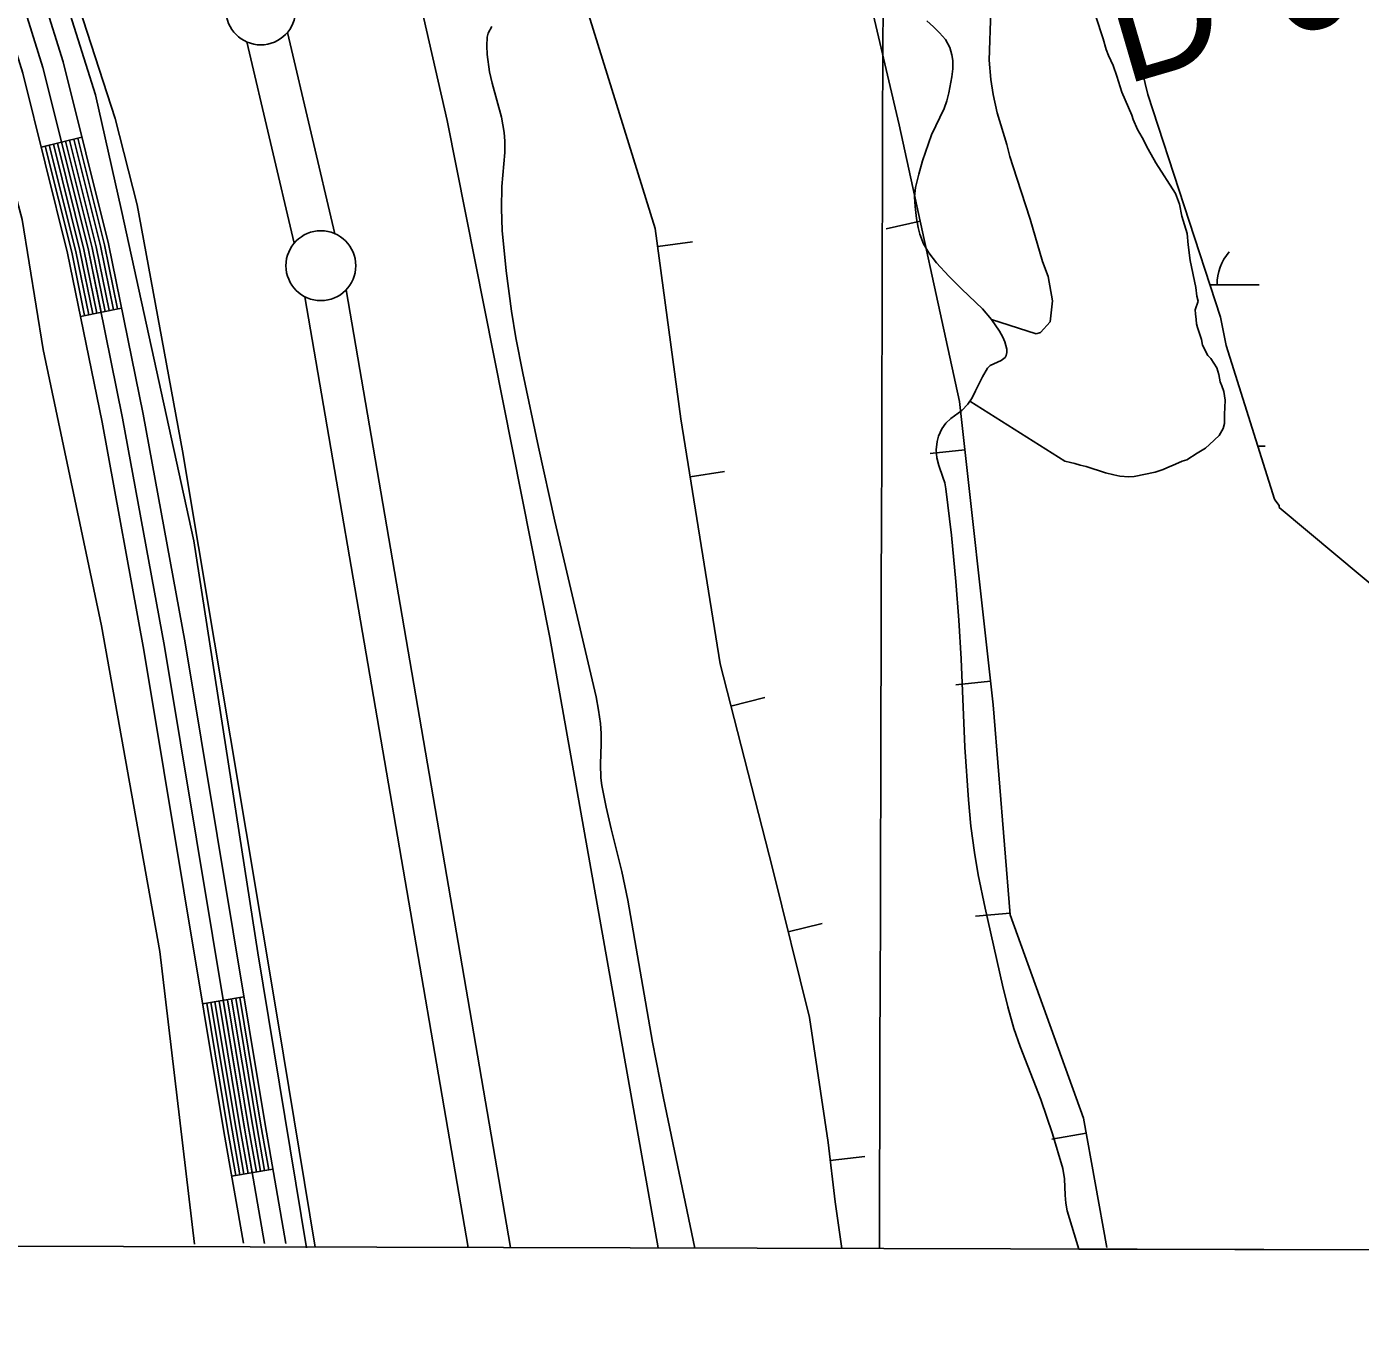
# Model space of a CAD drawing. Extents: x 3161665 to 3199565, y 885729 to 911164.
# Drawn here: x 3175718 to 3176672, y 891109 to 892041 of the extents above; entities that cross this region are included whole.
import ezdxf

# ---------------------------------------------------------------- set-up
doc = ezdxf.new("R2010")
doc.units = 0
for name, color, linetype in [('V-BORW-LINE', 7, 'Continuous'), ('V-GRID-FRAM', 7, 'Continuous'), ('V-GRID-MAJR', 7, 'Continuous'), ('V-LEVE-TOET', 7, 'Continuous'), ('V-RIVR-RANG-IDEN', 7, 'Continuous'), ('V-ROAD-CNTR', 7, 'Continuous'), ('V-SITE-VEGE', 7, 'Continuous'), ('V-SURV-LINE', 7, 'Continuous'), ('V-TOPO-SHOR', 7, 'Continuous'), ('V-WETL-SWMP', 7, 'Continuous')]:
    doc.layers.add(name, color=color, linetype=linetype)

msp = doc.modelspace()

# ---------------------------------------------------------------- linework, layer by layer
at = {"layer": 'V-BORW-LINE'}
for p, q in [((3176357.19, 891901.47), (3176332.76, 891896.14)), ((3176169.36, 891883.56), (3176194.14, 891886.87)), ((3176389.11, 891738.11), (3176364.26, 891735.37)), ((3176192.56, 891718.59), (3176217.24, 891722.56)), ((3176407.39, 891572.51), (3176382.54, 891569.77)), ((3176221.78, 891554.68), (3176246, 891560.88)), ((3176421.51, 891406.52), (3176396.59, 891404.47)), ((3176262.77, 891393.2), (3176287.03, 891399.24)), ((3176475.93, 891249.26), (3176451.33, 891244.85)), ((3176292.78, 891229.54), (3176317.61, 891232.43))]:
    msp.add_line(p, q, dxfattribs=at)
for points in [[(3176490.61, 891167.26), (3176474.02, 891259.93), (3176421.61, 891405.24), (3176409.26, 891555.51), (3176385.31, 891772.57), (3176342.14, 891970.45), (3176294.79, 892171.68)], [(3176114.44, 892067.53), (3176167.65, 891896.35), (3176185.86, 891760.26), (3176214.04, 891584.94), (3176251.42, 891438.81), (3176278.01, 891331.94), (3176291.26, 891242.6), (3176296.22, 891200.03), (3176301.19, 891166.63)]]:
    msp.add_lwpolyline(points, dxfattribs=at)
at = {"layer": 'V-GRID-FRAM'}
msp.add_lwpolyline([(3165935.64, 909383.8), (3197271.31, 909297.21), (3197228.98, 891108.84), (3165877.44, 891195.48), (3165935.64, 909383.8)], dxfattribs=at)
at = {"layer": 'V-GRID-MAJR'}
msp.add_spline([(3176327.96, 891166.6), (3176345.58, 897226.3), (3176363.22, 903289.08), (3176380.86, 909351.9), (3176380.87, 909354.94)], degree=3, dxfattribs=at)
at = {"layer": 'V-LEVE-TOET'}
for points in [[(3175614.48, 892478.61), (3175735.23, 892117.07), (3175781.16, 891974.99), (3175796.94, 891913.31), (3175829.41, 891737.4), (3175897.76, 891327.98), (3175924.31, 891167.72)], [(3176169.69, 891167.04), (3176092.26, 891603.74), (3176018.77, 891973.52), (3175978.22, 892150.96), (3175876.32, 892462.54)]]:
    msp.add_lwpolyline(points, dxfattribs=at)
at = {"layer": 'V-ROAD-CNTR'}
for p, q in [((3175757.41, 891961.76), (3175728.3, 891954.5)), ((3175785.84, 891839.4), (3175756.44, 891833.41)), ((3175873.36, 891346.61), (3175843.76, 891341.7)), ((3175894.08, 891223.48), (3175864.53, 891218.3))]:
    msp.add_line(p, q, dxfattribs=at)
for points in [[(3174955.19, 895029.62), (3175014.22, 894748.11), (3175179.71, 894006.59), (3175264.9, 893611.43), (3175330.19, 893325.55), (3175368.71, 893176.73), (3175428.71, 892977.51), (3175530.01, 892667.67), (3175638.59, 892338.6), (3175703.34, 892145.96), (3175744.02, 892015.44), (3175776.49, 891885.26), (3175801.29, 891763.58), (3175831.35, 891599.84), (3175888.5, 891255.34), (3175903.4, 891170.28)], [(3174925.83, 895023.46), (3174984.9, 894741.76), (3175150.4, 894000.16), (3175235.61, 893604.92), (3175301.04, 893318.45), (3175339.82, 893168.64), (3175400.09, 892968.52), (3175501.51, 892658.31), (3175610.13, 892329.12), (3175674.8, 892136.71), (3175715.12, 892007.34), (3175747.22, 891878.63), (3175771.83, 891757.88), (3175801.8, 891594.67), (3175858.93, 891250.3), (3175872.93, 891170.37)], [(3174940.51, 895026.54), (3174999.56, 894744.94), (3175165.06, 894003.37), (3175250.26, 893608.17), (3175315.62, 893322), (3175354.27, 893172.69), (3175414.4, 892973.01), (3175515.76, 892662.99), (3175624.36, 892333.86), (3175689.07, 892141.34), (3175729.57, 892011.39), (3175761.86, 891881.94), (3175786.56, 891760.73), (3175816.58, 891597.25), (3175873.71, 891252.82), (3175888.17, 891170.32)], [(3175737.03, 891956.68), (3175756, 891880.62), (3175765.26, 891835.21)], [(3175739.94, 891957.41), (3175758.93, 891881.28), (3175768.2, 891835.8)], [(3175742.86, 891958.13), (3175761.86, 891881.94), (3175771.14, 891836.4)], [(3175745.77, 891958.86), (3175764.78, 891882.61), (3175774.08, 891837)], [(3175748.68, 891959.59), (3175767.71, 891883.27), (3175777.02, 891837.6)], [(3175751.59, 891960.31), (3175770.64, 891883.93), (3175779.96, 891838.2)], [(3175754.5, 891961.04), (3175773.56, 891884.6), (3175782.9, 891838.8)], [(3175731.21, 891955.23), (3175750.15, 891879.29), (3175759.38, 891834.01)], [(3175734.12, 891955.96), (3175753.08, 891879.96), (3175762.32, 891834.61)], [(3175870.4, 891346.12), (3175885.54, 891254.84), (3175891.13, 891222.96)], [(3175846.72, 891342.19), (3175861.88, 891250.8), (3175867.49, 891218.82)], [(3175849.68, 891342.68), (3175864.84, 891251.31), (3175870.44, 891219.33)], [(3175852.64, 891343.17), (3175867.8, 891251.81), (3175873.4, 891219.85)], [(3175855.6, 891343.66), (3175870.76, 891252.31), (3175876.35, 891220.37)], [(3175858.56, 891344.15), (3175873.71, 891252.82), (3175879.31, 891220.89)], [(3175861.52, 891344.64), (3175876.67, 891253.32), (3175882.26, 891221.4)], [(3175864.48, 891345.13), (3175879.63, 891253.83), (3175885.22, 891221.92)], [(3175867.44, 891345.63), (3175882.59, 891254.33), (3175888.17, 891222.44)]]:
    msp.add_lwpolyline(points, dxfattribs=at)
at = {"layer": 'V-SITE-VEGE'}
for p, q in [((3176407.78, 892052.12), (3176406.56, 892016.86)), ((3176488.08, 892032.02), (3176482.89, 892048.05)), ((3176371.03, 892036.33), (3176366.56, 892040.71)), ((3176375.18, 892031.47), (3176371.03, 892036.33)), ((3176378.28, 892025.8), (3176375.18, 892031.47)), ((3176379.83, 892020.6), (3176378.28, 892025.8)), ((3176490.21, 892024.43), (3176488.08, 892032.02)), ((3176491.75, 892019.99), (3176490.21, 892024.43)), ((3176380.38, 892016.63), (3176379.83, 892020.6)), ((3176380.43, 892010.65), (3176380.38, 892016.63)), ((3176406.56, 892016.86), (3176407.59, 892002.9)), ((3176495.21, 892012.91), (3176491.75, 892019.99)), ((3176377.58, 891993.4), (3176379.76, 892004.76)), ((3176379.76, 892004.76), (3176380.43, 892010.65)), ((3176497.78, 892005.34), (3176495.21, 892012.91)), ((3176501.43, 891993.76), (3176497.78, 892005.34)), ((3176407.59, 892002.9), (3176409.4, 891992.15)), ((3176374.17, 891982.21), (3176376.08, 891987.77)), ((3176376.08, 891987.77), (3176377.58, 891993.4)), ((3176409.4, 891992.15), (3176412.2, 891979.17)), ((3176508.44, 891977.34), (3176501.43, 891993.76)), ((3176365.33, 891963.29), (3176374.17, 891982.21)), ((3176412.2, 891979.17), (3176419.03, 891956.43)), ((3176509.47, 891974.23), (3176508.44, 891977.34)), ((3176512.48, 891967.13), (3176509.47, 891974.23)), ((3176515.88, 891961.41), (3176512.48, 891967.13)), ((3176358.76, 891944.69), (3176365.33, 891963.29)), ((3176520.29, 891953.02), (3176515.88, 891961.41)), ((3176419.03, 891956.43), (3176421.19, 891947.95)), ((3176421.19, 891947.95), (3176426.36, 891932.36)), ((3176525.67, 891943.31), (3176520.29, 891953.02)), ((3176356.05, 891935.23), (3176358.76, 891944.69)), ((3176539.68, 891921.33), (3176525.67, 891943.31)), ((3176353.78, 891925.65), (3176356.05, 891935.23)), ((3176426.36, 891932.36), (3176435.72, 891902.96)), ((3176353.13, 891918.88), (3176353.78, 891925.65)), ((3176353.56, 891912.07), (3176353.13, 891918.88)), ((3176542.71, 891913.78), (3176539.68, 891921.33)), ((3176354.6, 891903.47), (3176353.56, 891912.07)), ((3176544.42, 891905.27), (3176542.71, 891913.78)), ((3176355.73, 891897.07), (3176354.6, 891903.47)), ((3176435.72, 891902.96), (3176444.67, 891872.64)), ((3176548.11, 891892.79), (3176544.42, 891905.27)), ((3176356.92, 891892.34), (3176355.73, 891897.07)), ((3176359.48, 891885.47), (3176356.92, 891892.34)), ((3176548.9, 891884.69), (3176548.11, 891892.79)), ((3176363.24, 891878.97), (3176359.48, 891885.47)), ((3176550.27, 891873.47), (3176548.9, 891884.69)), ((3176368.8, 891871.79), (3176363.24, 891878.97)), ((3176377.64, 891862.12), (3176368.8, 891871.79)), ((3176444.67, 891872.64), (3176448.73, 891861.98)), ((3176554.24, 891854.22), (3176550.27, 891873.47)), ((3176386.9, 891852.91), (3176377.64, 891862.12)), ((3176448.73, 891861.98), (3176451.72, 891844.5)), ((3176401.59, 891838.92), (3176386.9, 891852.91)), ((3176554.96, 891847.93), (3176554.24, 891854.22)), ((3176451.72, 891844.5), (3176450.09, 891829.53)), ((3176553.84, 891838.24), (3176555.97, 891844.34)), ((3176555.97, 891844.34), (3176554.96, 891847.93)), ((3176408.04, 891831.16), (3176401.59, 891838.92)), ((3176554.08, 891835.21), (3176553.84, 891838.24)), ((3176554.58, 891831.16), (3176554.08, 891835.21)), ((3176440.07, 891820.98), (3176408.04, 891831.16)), ((3176450.09, 891829.53), (3176443.18, 891822.02)), ((3176554.82, 891828.13), (3176554.58, 891831.16)), ((3176555.58, 891825.6), (3176554.82, 891828.13)), ((3176556.58, 891822.57), (3176555.58, 891825.6)), ((3176443.18, 891822.02), (3176440.07, 891820.98)), ((3176558.34, 891817.01), (3176556.58, 891822.57)), ((3176559.09, 891812.97), (3176558.34, 891817.01)), ((3176562.86, 891805.38), (3176559.09, 891812.97)), ((3176565.13, 891803.35), (3176562.86, 891805.38)), ((3176569.41, 891796.77), (3176565.13, 891803.35)), ((3176570.66, 891791.97), (3176569.41, 891796.77)), ((3176571.66, 891786.66), (3176570.66, 891791.97)), ((3176572.92, 891783.88), (3176571.66, 891786.66)), ((3176574.43, 891779.83), (3176572.92, 891783.88)), ((3176575.42, 891773.52), (3176574.43, 891779.83)), ((3176379.16, 891760.37), (3176386.93, 891766.22)), ((3176386.93, 891766.22), (3176391.31, 891770.67)), ((3176391.31, 891770.67), (3176392.75, 891772.91)), ((3176392.75, 891772.91), (3176460.63, 891729.8)), ((3176574.9, 891763.41), (3176575.16, 891768.21)), ((3176575.16, 891768.21), (3176575.42, 891773.52)), ((3176372.53, 891752.92), (3176375.52, 891757.03)), ((3176375.52, 891757.03), (3176379.16, 891760.37)), ((3176573.87, 891753.31), (3176574.88, 891756.84)), ((3176574.88, 891756.84), (3176574.9, 891763.41)), ((3176369.2, 891743.94), (3176370.27, 891747.84)), ((3176370.27, 891747.84), (3176372.53, 891752.92)), ((3176563.99, 891741.71), (3176571.08, 891748.26)), ((3176571.08, 891748.26), (3176573.87, 891753.31)), ((3176368.56, 891738.06), (3176369.2, 891743.94)), ((3176369.04, 891732.28), (3176368.56, 891738.06)), ((3176555.39, 891735.66), (3176561.2, 891739.19)), ((3176561.2, 891739.19), (3176563.99, 891741.71)), ((3176370.49, 891726.75), (3176369.04, 891732.28)), ((3176460.63, 891729.8), (3176464.67, 891729.04)), ((3176464.67, 891729.04), (3176467.7, 891728.27)), ((3176467.7, 891728.27), (3176471.49, 891727)), ((3176537.68, 891726.86), (3176544.51, 891729.88)), ((3176544.51, 891729.88), (3176547.8, 891730.88)), ((3176547.8, 891730.88), (3176555.39, 891735.66)), ((3176373.41, 891718.5), (3176370.49, 891726.75)), ((3176374.68, 891714.33), (3176373.41, 891718.5)), ((3176471.49, 891727), (3176475.78, 891725.98)), ((3176475.78, 891725.98), (3176489.67, 891721.66)), ((3176489.67, 891721.66), (3176495.73, 891720.13)), ((3176495.73, 891720.13), (3176500.02, 891719.11)), ((3176500.02, 891719.11), (3176506.33, 891718.59)), ((3176506.33, 891718.59), (3176510.13, 891718.83)), ((3176510.13, 891718.83), (3176525.29, 891722.09)), ((3176525.29, 891722.09), (3176530.85, 891723.84)), ((3176530.85, 891723.84), (3176535.66, 891726.11)), ((3176535.66, 891726.11), (3176537.68, 891726.86)), ((3176375.5, 891710.08), (3176374.68, 891714.33)), ((3176379.43, 891677.05), (3176375.5, 891710.08)), ((3176382.63, 891643.9), (3176379.43, 891677.05)), ((3176384.7, 891616.17), (3176382.63, 891643.9)), ((3176386.52, 891588.43), (3176384.7, 891616.17)), ((3176389.07, 891525.32), (3176386.52, 891588.43)), ((3176391.58, 891487.57), (3176389.07, 891525.32)), ((3176393.47, 891468.74), (3176391.58, 891487.57)), ((3176395.98, 891449.96), (3176393.47, 891468.74)), ((3176398.71, 891433.97), (3176395.98, 891449.96)), ((3176403.57, 891410.17), (3176398.71, 891433.97)), ((3176415.94, 891355.1), (3176403.57, 891410.17)), ((3176419.84, 891339.53), (3176415.94, 891355.1)), ((3176424.21, 891324.06), (3176419.84, 891339.53)), ((3176428.57, 891311.23), (3176424.21, 891324.06)), ((3176443.41, 891273.35), (3176428.57, 891311.23)), ((3176451.76, 891248.8), (3176443.41, 891273.35)), ((3176459.18, 891223.98), (3176451.76, 891248.8)), ((3176460.4, 891216.45), (3176459.18, 891223.98)), ((3176460.78, 891204.88), (3176460.4, 891216.45)), ((3176461.21, 891199.15), (3176460.78, 891204.88)), ((3176462.36, 891193.56), (3176461.21, 891199.15)), ((3176470.69, 891166.21), (3176462.36, 891193.56)), ((3177475.08, 891163.43), (3176470.69, 891166.21))]:
    msp.add_line(p, q, dxfattribs=at)
at = {"layer": 'V-SURV-LINE'}
for points in [[(3175904.57, 892036.65), (3175938.43, 891892.6)], [(3175909.23, 891885.76), (3175875.36, 892029.81)], [(3175946.56, 891852.57), (3176064.11, 891167.33)], [(3176033.66, 891167.41), (3175917, 891847.5)]]:
    msp.add_lwpolyline(points, dxfattribs=at)
for centre in [(3175885.39, 892052.69), (3175928.4, 891869.72)]:
    msp.add_circle(centre, 25, dxfattribs=at)
at = {"layer": 'V-TOPO-SHOR'}
for points in [[(3174409.33, 897441.73), (3174428.55, 897353.06), (3174579.15, 896746.7), (3174707.97, 896216.34), (3174735.59, 896109.08), (3174804.92, 895778.9), (3174863.41, 895512.05), (3174932.84, 895222.39), (3174990.44, 894932.75), (3175089.04, 894478.42), (3175125, 894325.57), (3175228.62, 893850.98), (3175272.97, 893674.47), (3175382.47, 893190.59), (3175410.96, 893095.99), (3175512.38, 892770.8), (3175585.34, 892555.41), (3175718.65, 892145.74), (3175767.26, 891992.02), (3175785.65, 891909.26), (3175837.46, 891672.81), (3175883.24, 891378.13), (3175918.23, 891167.04)], [(3176361.87, 892044.77), (3176366.56, 892040.71), (3176371.03, 892036.33), (3176375.18, 892031.47), (3176378.28, 892025.8), (3176379.83, 892020.6), (3176380.38, 892016.63), (3176380.43, 892010.65), (3176379.76, 892004.76), (3176377.58, 891993.4), (3176376.08, 891987.77), (3176374.17, 891982.21), (3176365.33, 891963.29), (3176358.75, 891944.69), (3176356.05, 891935.23), (3176353.78, 891925.65), (3176353.13, 891918.88), (3176353.56, 891912.07), (3176354.6, 891903.47), (3176355.73, 891897.07), (3176356.92, 891892.34), (3176359.48, 891885.47), (3176363.24, 891878.97), (3176368.8, 891871.79), (3176377.64, 891862.12), (3176386.9, 891852.91), (3176401.59, 891838.92), (3176408.04, 891831.16), (3176413.8, 891822.83), (3176416.25, 891818.69), (3176417.75, 891815.27), (3176419.06, 891810.08), (3176419.13, 891807.64), (3176418.73, 891805.41), (3176417.87, 891803.93), (3176415.12, 891801.97), (3176409.7, 891799.6), (3176407.2, 891798.23), (3176405.33, 891796.45), (3176401.69, 891790.3), (3176396.81, 891780.18), (3176394.24, 891775.23), (3176391.31, 891770.67), (3176386.93, 891766.22), (3176379.16, 891760.37), (3176375.52, 891757.03), (3176372.53, 891752.92), (3176370.27, 891747.84), (3176369.2, 891743.94), (3176368.56, 891738.06), (3176369.04, 891732.28), (3176370.49, 891726.75), (3176373.41, 891718.5), (3176374.68, 891714.33), (3176375.5, 891710.08), (3176379.43, 891677.05), (3176382.63, 891643.9), (3176384.7, 891616.17), (3176386.52, 891588.43), (3176389.07, 891525.32), (3176391.58, 891487.57), (3176393.47, 891468.74), (3176395.98, 891449.96), (3176398.71, 891433.97), (3176403.57, 891410.17), (3176415.94, 891355.1), (3176419.84, 891339.53), (3176424.21, 891324.07), (3176428.57, 891311.23)], [(3176195.98, 891166.97), (3176173.48, 891274.1), (3176165.64, 891314.29), (3176148.07, 891415.87), (3176143.73, 891436.41), (3176136.04, 891466.99), (3176132.38, 891482.32), (3176129.31, 891497.76), (3176128.63, 891503.28), (3176128.42, 891513.02), (3176129, 891527.72), (3176129.02, 891535.05), (3176128.45, 891542.32), (3176127.06, 891551.82), (3176125.24, 891561.26), (3176095.87, 891686.96), (3176084.12, 891739.8), (3176072.76, 891792.77), (3176067.86, 891818.12), (3176064.74, 891837.22), (3176060.91, 891866), (3176058.06, 891894.92), (3176057.52, 891910.69), (3176057.75, 891926.47), (3176059.91, 891950.72), (3176060.11, 891958.78), (3176059.61, 891965.07), (3176057.53, 891975.95), (3176050.84, 892000.21), (3176049.13, 892008.34), (3176047.39, 892020.78), (3176047.09, 892027.04), (3176047.46, 892033.2), (3176048.17, 892036.15), (3176050.61, 892040.94)], [(3175838.05, 891169.74), (3175813.18, 891379.13), (3175771.49, 891612.18), (3175729.72, 891809.78), (3175714.74, 891902.66), (3175685.43, 892011.61), (3175682.08, 892023.43)], [(3176428.57, 891311.23), (3176443.41, 891273.35), (3176451.76, 891248.8), (3176459.18, 891223.98), (3176460.4, 891216.45), (3176460.78, 891204.88), (3176461.21, 891199.15), (3176462.36, 891193.56), (3176470.69, 891166.21)]]:
    msp.add_lwpolyline(points, dxfattribs=at)
at = {"layer": 'V-WETL-SWMP'}
for p, q in [((3176510.27, 892032.6), (3176490.76, 892138.86)), ((3176520.08, 891992.24), (3176510.27, 892032.6)), ((3176571.91, 891832.9), (3176520.08, 891992.24)), ((3176564.35, 891856.13), (3176599.57, 891856.03)), ((3176576.12, 891812.69), (3176571.91, 891832.9)), ((3176610.64, 891702.8), (3176576.12, 891812.69)), ((3176598.77, 891740.6), (3176603.84, 891740.59)), ((3176611.55, 891701.27), (3176610.64, 891702.8)), ((3176613.93, 891698.21), (3176611.55, 891701.27)), ((3176613.99, 891696.86), (3176613.93, 891698.21)), ((3176706.29, 891619.36), (3176613.99, 891696.86))]:
    msp.add_line(p, q, dxfattribs=at)
msp.add_arc((3176604.82, 891856.49), 35.25, 139.06984, 180.6135, dxfattribs=at)

# ---------------------------------------------------------------- texts
at = {"layer": 'V-RIVR-RANG-IDEN'}
msp.add_text('D-080', height=83, rotation=16.27783, dxfattribs=at).set_placement((3176503.03, 891998.89))

doc.saveas('drawing.dxf')
